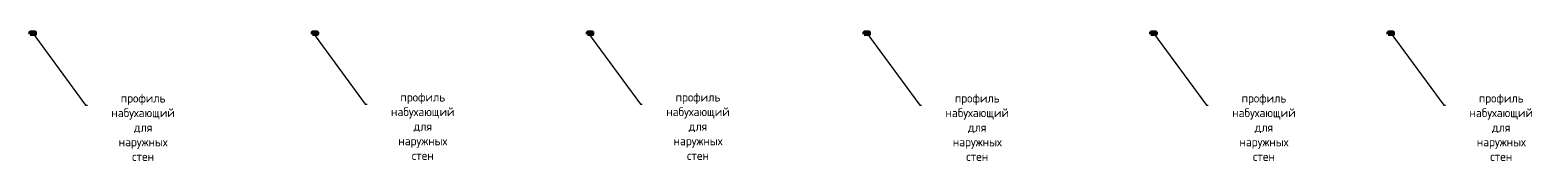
# Model space of a CAD drawing. Header units: millimetres. Extents: x 376598 to 1249954, y -318491 to -22134.
# Tile 354 of 444: x 979755 to 1022785, y -149282 to -145526. Entities that reach past the tile are written whole.
import ezdxf
from ezdxf import colors
from ezdxf.entities.mleader import LeaderData, LeaderLine
from ezdxf.math import Vec2, Vec3

# ---------------------------------------------------------------- set-up
doc = ezdxf.new("R2010")
doc.units = ezdxf.units.MM
doc.layers.add('подоснова', color=151, linetype='Continuous', lineweight=5)
doc.layers.add('РАЗМЕРЫ', color=1, linetype='Continuous', lineweight=9)
doc.styles.add('GOST-2.304_Type-B', font='GOST_Common.ttf')

# ---------------------------------------------------------------- blocks, each defined once
blk = doc.blocks.new('_None')

msp = doc.modelspace()

# ---------------------------------------------------------------- hatches: boundary and pattern name
at = {"layer": 'РАЗМЕРЫ', "lineweight": 50, "transparency": 33554648}
h = msp.add_hatch(dxfattribs=at)
h.set_pattern_fill('ANGLE', color=1)
h.set_pattern_definition([(0, (446719.2046, -103562.346), (0, 6.985), [5.08, -1.905]), (90, (446719.2046, -103562.346), (-6.985, 4e-16), [5.08, -1.905])])
h.paths.add_polyline_path([(979899, -145526), (979755, -145526), (979755, -145584.2), (979899, -145584.2)])
h = msp.add_hatch(dxfattribs=at)
h.set_pattern_fill('ANGLE', color=1)
h.set_pattern_definition([(0, (454773.028, -103562.346), (0, 6.985), [5.08, -1.905]), (90, (454773.028, -103562.346), (-6.985, 4e-16), [5.08, -1.905])])
h.paths.add_polyline_path([(987952.8, -145526), (987808.9, -145526), (987808.9, -145584.2), (987952.8, -145584.2)])
h = msp.add_hatch(dxfattribs=at)
h.set_pattern_fill('ANGLE', color=1)
h.set_pattern_definition([(0, (462627.6465, -103562.346), (0, 6.985), [5.08, -1.905]), (90, (462627.6465, -103562.346), (-6.985, 4e-16), [5.08, -1.905])])
h.paths.add_polyline_path([(995807.4, -145526), (995663.5, -145526), (995663.5, -145584.2), (995807.4, -145584.2)])
h = msp.add_hatch(dxfattribs=at)
h.set_pattern_fill('ANGLE', color=1)
h.set_pattern_definition([(0, (470525.2404, -103562.346), (0, 6.985), [5.08, -1.905]), (90, (470525.2404, -103562.346), (-6.985, 4e-16), [5.08, -1.905])])
h.paths.add_polyline_path([(1003705, -145526), (1003561.1, -145526), (1003561.1, -145584.2), (1003705, -145584.2)])
h = msp.add_hatch(dxfattribs=at)
h.set_pattern_fill('ANGLE', color=1)
h.set_pattern_definition([(0, (478707.9136, -103562.346), (0, 6.985), [5.08, -1.905]), (90, (478707.9136, -103562.346), (-6.985, 4e-16), [5.08, -1.905])])
h.paths.add_polyline_path([(1011887.7, -145526), (1011743.7, -145526), (1011743.7, -145584.2), (1011887.7, -145584.2)])
h = msp.add_hatch(dxfattribs=at)
h.set_pattern_fill('ANGLE', color=1)
h.set_pattern_definition([(0, (485480.444, -103562.346), (0, 6.985), [5.08, -1.905]), (90, (485480.444, -103562.346), (-6.985, 4e-16), [5.08, -1.905])])
h.paths.add_polyline_path([(1018660.2, -145526), (1018516.3, -145526), (1018516.3, -145584.2), (1018660.2, -145584.2)])

# ---------------------------------------------------------------- linework, layer by layer
at = {"layer": 'РАЗМЕРЫ', "color": 1, "lineweight": 50}
for points in [[(979755, -145584.2), (979899, -145584.2), (979899, -145526), (979755, -145526)], [(987808.9, -145584.2), (987952.8, -145584.2), (987952.8, -145526), (987808.9, -145526)], [(995663.5, -145584.2), (995807.4, -145584.2), (995807.4, -145526), (995663.5, -145526)], [(1003561.1, -145584.2), (1003705, -145584.2), (1003705, -145526), (1003561.1, -145526)], [(1011743.7, -145584.2), (1011887.7, -145584.2), (1011887.7, -145526), (1011743.7, -145526)], [(1018516.3, -145584.2), (1018660.2, -145584.2), (1018660.2, -145526), (1018516.3, -145526)]]:
    msp.add_lwpolyline(points, close=True, dxfattribs=at)

# ---------------------------------------------------------------- leaders
at = {"layer": 'подоснова'}
ml = msp.add_multileader_mtext('Standard', dxfattribs=at)
ml.set_content('{\\C0;профиль набухающий\\Pдля наружных  стен}', color=256, style='GOST-2.304_Type-B')
ml.set_leader_properties(color=256, linetype='ByLayer', lineweight=15)
ml.set_arrow_properties(name='NONE')
ml.build(insert=Vec2(0, 0))
ml.multileader.update_dxf_attribs({"text_left_attachment_type": 6, "text_right_attachment_type": 6, "dogleg_length": 10, "arrow_head_size": 18})
ctx = ml.context
ctx.base_point, ctx.char_height, ctx.arrow_head_size, ctx.landing_gap_size, ctx.plane_origin = Vec3(981346.8, -147609.2), 250, 18, 20, Vec3(976767.4, -146255.5)
ctx.left_attachment, ctx.right_attachment, ctx.text_align_type = 6, 6, 1
notes = []
notes.append((ctx, [(0, (1, 1, 0), (981336.8, -147609.2), (1, 0), 10, [(0, [(979827, -145555.1)], 0, [])])]))
ctx.mtext.insert, ctx.mtext.width, ctx.mtext.alignment, ctx.mtext.flow_direction = Vec3(982978.4, -147284.2), 22.898, 2, 5
ml = msp.add_multileader_mtext('Standard', dxfattribs=at)
ml.set_content('{\\C0;профиль набухающий\\Pдля наружных  стен}', color=256, style='GOST-2.304_Type-B')
ml.set_leader_properties(color=256, linetype='ByLayer', lineweight=15)
ml.set_arrow_properties(name='NONE')
ml.build(insert=Vec2(0, 0))
ml.multileader.update_dxf_attribs({"text_left_attachment_type": 6, "text_right_attachment_type": 6, "dogleg_length": 10, "arrow_head_size": 18})
ctx = ml.context
ctx.base_point, ctx.char_height, ctx.arrow_head_size, ctx.landing_gap_size, ctx.plane_origin = Vec3(989328.7, -147580.1), 250, 18, 20, Vec3(984749.2, -146226.3)
ctx.left_attachment, ctx.right_attachment, ctx.text_align_type = 6, 6, 1
notes.append((ctx, [(0, (1, 1, 0), (989318.7, -147580.1), (1, 0), 10, [(0, [(987808.9, -145526)], 0, [])])]))
ctx.mtext.insert, ctx.mtext.width, ctx.mtext.alignment, ctx.mtext.flow_direction = Vec3(990960.2, -147255.1), 22.898, 2, 5
ml = msp.add_multileader_mtext('Standard', dxfattribs=at)
ml.set_content('{\\C0;профиль набухающий\\Pдля наружных  стен}', color=256, style='GOST-2.304_Type-B')
ml.set_leader_properties(color=256, linetype='ByLayer', lineweight=15)
ml.set_arrow_properties(name='NONE')
ml.build(insert=Vec2(0, 0))
ml.multileader.update_dxf_attribs({"text_left_attachment_type": 6, "text_right_attachment_type": 6, "dogleg_length": 10, "arrow_head_size": 18})
ctx = ml.context
ctx.base_point, ctx.char_height, ctx.arrow_head_size, ctx.landing_gap_size, ctx.plane_origin = Vec3(997183.3, -147580.1), 250, 18, 20, Vec3(992603.8, -146226.3)
ctx.left_attachment, ctx.right_attachment, ctx.text_align_type = 6, 6, 1
notes.append((ctx, [(0, (1, 1, 0), (997173.3, -147580.1), (1, 0), 10, [(0, [(995663.5, -145526)], 0, [])])]))
ctx.mtext.insert, ctx.mtext.width, ctx.mtext.alignment, ctx.mtext.flow_direction = Vec3(998814.8, -147255.1), 22.898, 2, 5
ml = msp.add_multileader_mtext('Standard', dxfattribs=at)
ml.set_content('{\\C0;профиль набухающий\\Pдля наружных  стен}', color=256, style='GOST-2.304_Type-B')
ml.set_leader_properties(color=256, linetype='ByLayer', lineweight=15)
ml.set_arrow_properties(name='NONE')
ml.build(insert=Vec2(0, 0))
ml.multileader.update_dxf_attribs({"text_left_attachment_type": 6, "text_right_attachment_type": 6, "dogleg_length": 10, "arrow_head_size": 18})
ctx = ml.context
ctx.base_point, ctx.char_height, ctx.arrow_head_size, ctx.landing_gap_size, ctx.plane_origin = Vec3(1005152.8, -147609.2), 250, 18, 20, Vec3(1000573.4, -146255.5)
ctx.left_attachment, ctx.right_attachment, ctx.text_align_type = 6, 6, 1
notes.append((ctx, [(0, (1, 1, 0), (1005142.8, -147609.2), (1, 0), 10, [(0, [(1003633.1, -145555.1)], 0, [])])]))
ctx.mtext.insert, ctx.mtext.width, ctx.mtext.alignment, ctx.mtext.flow_direction = Vec3(1006784.4, -147284.2), 22.898, 2, 5
ml = msp.add_multileader_mtext('Standard', dxfattribs=at)
ml.set_content('{\\C0;профиль набухающий\\Pдля наружных  стен}', color=256, style='GOST-2.304_Type-B')
ml.set_leader_properties(color=256, linetype='ByLayer', lineweight=15)
ml.set_arrow_properties(name='NONE')
ml.build(insert=Vec2(0, 0))
ml.multileader.update_dxf_attribs({"text_left_attachment_type": 6, "text_right_attachment_type": 6, "dogleg_length": 10, "arrow_head_size": 18})
ctx = ml.context
ctx.base_point, ctx.char_height, ctx.arrow_head_size, ctx.landing_gap_size, ctx.plane_origin = Vec3(1013335.5, -147609.2), 250, 18, 20, Vec3(1008756.1, -146255.5)
ctx.left_attachment, ctx.right_attachment, ctx.text_align_type = 6, 6, 1
notes.append((ctx, [(0, (1, 1, 0), (1013325.5, -147609.2), (1, 0), 10, [(0, [(1011815.7, -145555.1)], 0, [])])]))
ctx.mtext.insert, ctx.mtext.width, ctx.mtext.alignment, ctx.mtext.flow_direction = Vec3(1014967.1, -147284.2), 22.898, 2, 5
ml = msp.add_multileader_mtext('Standard', dxfattribs=at)
ml.set_content('{\\C0;профиль набухающий\\Pдля наружных  стен}', color=256, style='GOST-2.304_Type-B')
ml.set_leader_properties(color=256, linetype='ByLayer', lineweight=15)
ml.set_arrow_properties(name='NONE')
ml.build(insert=Vec2(0, 0))
ml.multileader.update_dxf_attribs({"text_left_attachment_type": 6, "text_right_attachment_type": 6, "dogleg_length": 10, "arrow_head_size": 18})
ctx = ml.context
ctx.base_point, ctx.char_height, ctx.arrow_head_size, ctx.landing_gap_size, ctx.plane_origin = Vec3(1020108, -147609.2), 250, 18, 20, Vec3(1015528.6, -146255.5)
ctx.left_attachment, ctx.right_attachment, ctx.text_align_type = 6, 6, 1
notes.append((ctx, [(0, (1, 1, 0), (1020098, -147609.2), (1, 0), 10, [(0, [(1018588.3, -145555.1)], 0, [])])]))
ctx.mtext.insert, ctx.mtext.width, ctx.mtext.alignment, ctx.mtext.flow_direction = Vec3(1021739.6, -147284.2), 22.898, 2, 5
for ctx, leaders in notes:
    for number, flags, end, landing, length, lines in leaders:
        leader = LeaderData()
        leader.index, (leader.has_last_leader_line, leader.has_dogleg_vector, leader.attachment_direction) = number, flags
        leader.last_leader_point, leader.dogleg_vector, leader.dogleg_length = Vec3(end), Vec3(landing), length
        for number, points, colour, breaks in lines:
            line = LeaderLine()
            line.index, line.vertices, line.color, line.breaks = number, Vec3.list(points), colors.encode_raw_color(colour), breaks
            leader.lines.append(line)
        ctx.leaders.append(leader)

doc.saveas('drawing.dxf')
